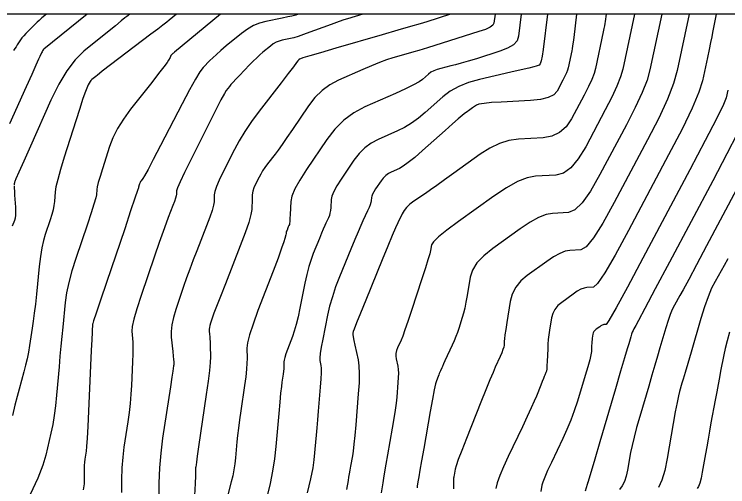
# Model space of a CAD drawing. Extents: x 2082232 to 2083549, y 592624 to 593832.
# Drawn here: x 2083139.9 to 2083193.1, y 593796.7 to 593832 of the extents above; entities that cross this region are included whole.
import ezdxf

# ---------------------------------------------------------------- set-up
doc = ezdxf.new("R2010")
doc.units = 0
for name, color, linetype in [('DT_X_Contour_Major', 7, 'Continuous'), ('DT_X_Contour_Minor', 7, 'Continuous'), ('DT_X_TIN_Hull', 7, 'Continuous')]:
    doc.layers.add(name, color=color, linetype=linetype)

msp = doc.modelspace()

# ---------------------------------------------------------------- linework, layer by layer
at = {"layer": 'DT_X_Contour_Major'}
for points in [[(2083148.548, 593831.978), (2083148.317, 593831.802), (2083148.191, 593831.701), (2083147.912, 593831.476), (2083147.481, 593831.126), (2083146.897, 593830.65), (2083145.136, 593829.216), (2083144.487, 593828.584), (2083143.86, 593827.766), (2083143.255, 593826.76), (2083142.672, 593825.568), (2083141.146, 593822.139), (2083140.644, 593821.011), (2083140.284, 593820.197), (2083140.064, 593819.699), (2083139.986, 593819.516), (2083139.964, 593819.448), (2083139.957, 593819.421), (2083139.951, 593819.392), (2083139.946, 593819.361), (2083139.943, 593819.327), (2083139.936, 593819.235)], [(2083172.443, 593831.978), (2083170.68, 593831.425), (2083170.189, 593831.275), (2083169.468, 593831.06), (2083168.52, 593830.781), (2083167.342, 593830.438), (2083163.899, 593829.438), (2083162.766, 593829.108), (2083161.949, 593828.87), (2083161.449, 593828.722), (2083161.266, 593828.665), (2083161.198, 593828.635), (2083161.173, 593828.622), (2083161.151, 593828.606), (2083161.131, 593828.586), (2083161.113, 593828.563), (2083161.069, 593828.497), (2083160.978, 593828.377), (2083160.74, 593828.065), (2083160.353, 593827.56), (2083159.819, 593826.865), (2083158.197, 593824.754), (2083157.625, 593823.981), (2083157.125, 593823.246), (2083156.697, 593822.549), (2083156.342, 593821.89), (2083155.49, 593820.183), (2083155.21, 593819.599), (2083155.009, 593819.126), (2083154.886, 593818.764), (2083154.841, 593818.513), (2083154.827, 593817.993), (2083154.789, 593817.735), (2083154.683, 593817.351), (2083154.509, 593816.842), (2083154.269, 593816.207), (2083153.538, 593814.346), (2083153.271, 593813.656), (2083153.019, 593812.98), (2083152.781, 593812.318), (2083152.557, 593811.671), (2083151.981, 593809.965), (2083151.797, 593809.355), (2083151.678, 593808.807), (2083151.623, 593808.319), (2083151.632, 593807.892), (2083151.744, 593806.836), (2083151.78, 593806.486), (2083151.806, 593806.231), (2083151.822, 593806.069), (2083151.828, 593806.002), (2083151.829, 593805.946), (2083151.828, 593805.919), (2083151.824, 593805.878), (2083151.818, 593805.825), (2083151.809, 593805.758), (2083151.78, 593805.562), (2083151.75, 593805.362), (2083151.682, 593804.91), (2083151.576, 593804.204), (2083150.996, 593800.354), (2083150.856, 593799.258), (2083150.761, 593798.14), (2083150.711, 593796.998), (2083150.707, 593795.834)], [(2083184.03, 593831.978), (2083183.962, 593831.428), (2083183.942, 593831.291), (2083183.912, 593831.118), (2083183.871, 593830.907), (2083183.819, 593830.66), (2083183.239, 593827.93), (2083183.135, 593827.568), (2083182.96, 593827.117), (2083182.712, 593826.58), (2083182.393, 593825.954), (2083181.446, 593824.17), (2083181.049, 593823.581), (2083180.567, 593823.149), (2083180, 593822.876), (2083179.348, 593822.76), (2083177.497, 593822.664), (2083176.798, 593822.567), (2083176.089, 593822.346), (2083175.369, 593822.001), (2083174.639, 593821.534), (2083172.68, 593820.123), (2083171.997, 593819.632), (2083171.417, 593819.218), (2083170.941, 593818.882), (2083170.569, 593818.623), (2083169.713, 593818.035), (2083169.417, 593817.81), (2083169.172, 593817.578), (2083168.977, 593817.337), (2083168.832, 593817.089), (2083168.512, 593816.416), (2083168.35, 593816.054), (2083168.104, 593815.475), (2083167.772, 593814.678), (2083167.356, 593813.664), (2083166.135, 593810.667), (2083165.732, 593809.678), (2083165.442, 593808.957), (2083165.264, 593808.505), (2083165.199, 593808.322), (2083165.172, 593808.192), (2083165.174, 593808.099), (2083165.2, 593807.918), (2083165.25, 593807.648), (2083165.323, 593807.29), (2083165.55, 593806.218), (2083165.615, 593805.757), (2083165.641, 593805.18), (2083165.627, 593804.486), (2083165.573, 593803.676), (2083165.377, 593801.359), (2083165.307, 593800.563), (2083165.242, 593799.911), (2083165.182, 593799.405), (2083165.129, 593799.043), (2083164.993, 593798.271), (2083164.943, 593797.987), (2083164.897, 593797.713), (2083164.853, 593797.45), (2083164.811, 593797.197), (2083164.705, 593796.537)], [(2083193.104, 593826.315), (2083192.982, 593825.743), (2083192.779, 593825.247), (2083192.258, 593824.186), (2083191.422, 593822.561), (2083190.268, 593820.373), (2083186.771, 593813.784), (2083185.616, 593811.622), (2083184.775, 593810.077), (2083184.247, 593809.148), (2083184.031, 593808.837), (2083183.876, 593808.829), (2083183.812, 593808.817), (2083183.737, 593808.788), (2083183.652, 593808.741), (2083183.556, 593808.676), (2083183.285, 593808.481), (2083183.194, 593808.404), (2083183.124, 593808.317), (2083183.074, 593808.221), (2083183.046, 593808.117), (2083182.999, 593807.826), (2083182.983, 593807.709), (2083182.97, 593807.578), (2083182.959, 593807.432), (2083182.952, 593807.271), (2083182.935, 593806.822), (2083182.902, 593806.584), (2083182.816, 593806.208), (2083182.675, 593805.694), (2083182.481, 593805.042), (2083181.893, 593803.117), (2083181.66, 593802.402), (2083181.402, 593801.7), (2083181.119, 593801.011), (2083180.812, 593800.335), (2083179.959, 593798.55), (2083179.675, 593797.943), (2083179.463, 593797.457), (2083179.323, 593797.095), (2083179.254, 593796.856), (2083179.167, 593796.381)], [(2083139.936, 593819.163), (2083139.942, 593819.014), (2083139.954, 593818.789), (2083139.971, 593818.489), (2083140.026, 593817.585), (2083140.036, 593817.269), (2083140.027, 593816.998), (2083139.999, 593816.771), (2083139.95, 593816.59), (2083139.795, 593816.166)]]:
    msp.add_lwpolyline(points, dxfattribs=at)
at = {"layer": 'DT_X_Contour_Minor'}
for points in [[(2083145.361, 593831.978), (2083142.152, 593829.364), (2083142.102, 593829.315), (2083142.054, 593829.253), (2083142.008, 593829.178), (2083141.964, 593829.09), (2083141.852, 593828.837), (2083141.757, 593828.624), (2083141.555, 593828.176), (2083141.247, 593827.492), (2083140.833, 593826.573), (2083139.586, 593823.808)], [(2083152.023, 593831.978), (2083151.473, 593831.526), (2083151.301, 593831.388), (2083151.018, 593831.169), (2083150.626, 593830.867), (2083150.123, 593830.484), (2083146.501, 593827.724), (2083146.3, 593827.571), (2083146.136, 593827.445), (2083146.009, 593827.346), (2083145.918, 593827.273), (2083145.726, 593827.117), (2083145.656, 593827.048), (2083145.587, 593826.959), (2083145.521, 593826.849), (2083145.458, 593826.719), (2083145.291, 593826.345), (2083145.197, 593826.096), (2083145.037, 593825.627), (2083144.814, 593824.939), (2083144.525, 593824.033), (2083143.67, 593821.324), (2083143.387, 593820.401), (2083143.179, 593819.663), (2083143.046, 593819.111), (2083142.987, 593818.744), (2083142.931, 593818.014), (2083142.896, 593817.724), (2083142.831, 593817.399), (2083142.736, 593817.04), (2083142.612, 593816.647), (2083142.243, 593815.553), (2083142.112, 593815.097), (2083141.995, 593814.55), (2083141.893, 593813.91), (2083141.807, 593813.179), (2083141.594, 593811.107), (2083141.515, 593810.366), (2083141.436, 593809.697), (2083141.358, 593809.1), (2083141.281, 593808.574), (2083141.075, 593807.268), (2083140.991, 593806.778), (2083140.893, 593806.289), (2083140.781, 593805.8), (2083140.655, 593805.312), (2083140.3, 593804.009), (2083140.157, 593803.467), (2083139.995, 593802.815), (2083139.812, 593802.055)], [(2083142.342, 593831.978), (2083142.003, 593831.702), (2083141.916, 593831.627), (2083141.799, 593831.52), (2083141.654, 593831.381), (2083141.479, 593831.21), (2083140.974, 593830.712), (2083140.796, 593830.532), (2083140.643, 593830.364), (2083140.515, 593830.208), (2083140.411, 593830.065), (2083140.166, 593829.7), (2083140.073, 593829.561), (2083139.98, 593829.421), (2083139.886, 593829.278)], [(2083155.318, 593831.978), (2083151.869, 593829.141), (2083151.799, 593829.084), (2083151.746, 593829.039), (2083151.709, 593829.007), (2083151.689, 593828.987), (2083151.655, 593828.952), (2083151.638, 593828.93), (2083151.615, 593828.892), (2083151.584, 593828.837), (2083151.546, 593828.765), (2083151.436, 593828.552), (2083151.326, 593828.388), (2083151.08, 593828.056), (2083150.697, 593827.557), (2083150.178, 593826.891), (2083148.611, 593824.89), (2083148.072, 593824.154), (2083147.631, 593823.449), (2083147.286, 593822.774), (2083147.038, 593822.128), (2083146.508, 593820.448), (2083146.333, 593819.879), (2083146.204, 593819.431), (2083146.123, 593819.106), (2083146.089, 593818.902), (2083146.059, 593818.521), (2083146.009, 593818.276), (2083145.881, 593817.827), (2083145.674, 593817.174), (2083145.389, 593816.317), (2083144.525, 593813.76), (2083144.233, 593812.835), (2083144.004, 593811.979), (2083143.839, 593811.193), (2083143.737, 593810.475), (2083143.551, 593808.653), (2083143.481, 593807.955), (2083143.412, 593807.229), (2083143.343, 593806.474), (2083143.275, 593805.69), (2083143.094, 593803.56), (2083143.017, 593802.785), (2083142.922, 593802.056), (2083142.809, 593801.372), (2083142.677, 593800.735), (2083142.301, 593799.097), (2083142.077, 593798.361), (2083141.687, 593797.382), (2083141.132, 593796.159)], [(2083161.09, 593831.978), (2083160.917, 593831.913), (2083160.826, 593831.889), (2083160.628, 593831.845), (2083160.324, 593831.782), (2083159.912, 593831.698), (2083158.671, 593831.448), (2083158.21, 593831.322), (2083157.758, 593831.131), (2083157.315, 593830.875), (2083156.881, 593830.554), (2083155.737, 593829.613), (2083155.338, 593829.28), (2083155, 593828.987), (2083154.724, 593828.734), (2083154.508, 593828.521), (2083154.013, 593828.006), (2083153.776, 593827.691), (2083153.434, 593827.134), (2083152.988, 593826.333), (2083152.438, 593825.289), (2083150.833, 593822.181), (2083150.3, 593821.153), (2083149.905, 593820.402), (2083149.649, 593819.926), (2083149.531, 593819.725), (2083149.4, 593819.558), (2083149.355, 593819.497), (2083149.318, 593819.438), (2083149.29, 593819.382), (2083149.269, 593819.328), (2083149.225, 593819.188), (2083149.21, 593819.141), (2083149.2, 593819.104), (2083149.193, 593819.076), (2083149.19, 593819.059), (2083149.187, 593819.028), (2083149.123, 593818.829), (2083148.931, 593818.256), (2083148.612, 593817.309), (2083148.167, 593815.988), (2083146.808, 593811.966), (2083146.362, 593810.645), (2083146.043, 593809.696), (2083145.85, 593809.12), (2083145.785, 593808.916), (2083145.781, 593808.871), (2083145.778, 593808.847), (2083145.775, 593808.807), (2083145.77, 593808.753), (2083145.746, 593808.476), (2083145.733, 593808.249), (2083145.708, 593807.723), (2083145.67, 593806.898), (2083145.619, 593805.774), (2083145.467, 593802.379), (2083145.413, 593801.237), (2083145.365, 593800.359), (2083145.323, 593799.745), (2083145.287, 593799.394), (2083145.199, 593798.809), (2083145.17, 593798.579), (2083145.152, 593798.328), (2083145.142, 593798.056), (2083145.142, 593797.762), (2083145.155, 593796.951), (2083145.081, 593796.509)], [(2083165.921, 593831.978), (2083164.765, 593831.642), (2083164.486, 593831.556), (2083164.145, 593831.441), (2083163.743, 593831.298), (2083163.278, 593831.127), (2083161.957, 593830.631), (2083161.495, 593830.463), (2083161.099, 593830.329), (2083160.771, 593830.231), (2083160.51, 593830.167), (2083159.901, 593830.045), (2083159.676, 593829.983), (2083159.454, 593829.889), (2083159.237, 593829.764), (2083159.025, 593829.607), (2083158.464, 593829.146), (2083158.244, 593828.957), (2083158.006, 593828.737), (2083157.748, 593828.487), (2083157.472, 593828.205), (2083156.711, 593827.412), (2083156.45, 593827.138), (2083156.239, 593826.91), (2083156.078, 593826.728), (2083155.967, 593826.593), (2083155.737, 593826.293), (2083155.595, 593826.062), (2083155.342, 593825.594), (2083154.979, 593824.888), (2083154.505, 593823.945), (2083153.093, 593821.115), (2083152.629, 593820.175), (2083152.297, 593819.477), (2083152.097, 593819.021), (2083152.029, 593818.807), (2083152.022, 593818.559), (2083152.004, 593818.436), (2083151.953, 593818.254), (2083151.871, 593818.011), (2083151.756, 593817.709), (2083151.408, 593816.823), (2083151.247, 593816.394), (2083151.025, 593815.771), (2083150.743, 593814.955), (2083150.4, 593813.945), (2083149.404, 593810.995), (2083149.08, 593810), (2083148.854, 593809.229), (2083148.728, 593808.68), (2083148.701, 593808.355), (2083148.761, 593807.785), (2083148.777, 593807.516), (2083148.78, 593807.137), (2083148.77, 593806.647), (2083148.747, 593806.046), (2083148.669, 593804.297), (2083148.63, 593803.635), (2083148.572, 593802.96), (2083148.494, 593802.273), (2083148.397, 593801.573), (2083148.114, 593799.69), (2083148.023, 593798.95), (2083147.962, 593798.141), (2083147.932, 593797.264), (2083147.933, 593796.319)], [(2083175.761, 593831.978), (2083175.681, 593831.311), (2083175.599, 593831.165), (2083175.385, 593831.012), (2083175.04, 593830.852), (2083174.564, 593830.685), (2083170.718, 593829.479), (2083170.416, 593829.385), (2083170.078, 593829.283), (2083169.702, 593829.171), (2083169.288, 593829.05), (2083168.136, 593828.716), (2083167.673, 593828.568), (2083167.149, 593828.377), (2083166.563, 593828.142), (2083165.916, 593827.863), (2083164.109, 593827.062), (2083163.461, 593826.717), (2083162.87, 593826.282), (2083162.337, 593825.758), (2083161.863, 593825.145), (2083160.674, 593823.392), (2083160.259, 593822.783), (2083159.902, 593822.27), (2083159.605, 593821.854), (2083159.367, 593821.535), (2083158.813, 593820.814), (2083158.617, 593820.55), (2083158.446, 593820.299), (2083158.3, 593820.06), (2083158.179, 593819.835), (2083157.888, 593819.252), (2083157.791, 593819.023), (2083157.72, 593818.775), (2083157.674, 593818.507), (2083157.654, 593818.219), (2083157.633, 593817.427), (2083157.574, 593817.033), (2083157.412, 593816.449), (2083157.148, 593815.673), (2083156.782, 593814.706), (2083155.668, 593811.87), (2083155.295, 593810.918), (2083155.012, 593810.189), (2083154.819, 593809.682), (2083154.715, 593809.397), (2083154.559, 593808.935), (2083154.509, 593808.77), (2083154.477, 593808.621), (2083154.462, 593808.489), (2083154.464, 593808.373), (2083154.494, 593808.087), (2083154.505, 593807.954), (2083154.515, 593807.771), (2083154.524, 593807.537), (2083154.532, 593807.253), (2083154.551, 593806.427), (2083154.537, 593806.019), (2083154.482, 593805.415), (2083154.385, 593804.614), (2083154.246, 593803.616), (2083153.678, 593799.727), (2083153.575, 593799.019), (2083153.509, 593798.57), (2083153.481, 593798.379), (2083153.456, 593798.216), (2083153.448, 593798.153), (2083153.443, 593798.09), (2083153.44, 593798.025), (2083153.44, 593797.959), (2083153.443, 593797.782), (2083153.434, 593797.548), (2083153.407, 593796.98), (2083153.36, 593796.079)], [(2083177.712, 593831.978), (2083177.515, 593830.332), (2083177.396, 593829.998), (2083177.123, 593829.7), (2083176.697, 593829.439), (2083176.118, 593829.215), (2083174.368, 593828.666), (2083173.757, 593828.477), (2083173.239, 593828.323), (2083172.813, 593828.204), (2083172.478, 593828.12), (2083171.709, 593827.943), (2083171.436, 593827.866), (2083171.194, 593827.769), (2083170.983, 593827.652), (2083170.803, 593827.514), (2083170.364, 593827.12), (2083170.113, 593826.944), (2083169.691, 593826.71), (2083169.098, 593826.419), (2083168.332, 593826.07), (2083166.063, 593825.063), (2083165.247, 593824.628), (2083164.502, 593824.078), (2083163.828, 593823.412), (2083163.224, 593822.631), (2083161.708, 593820.394), (2083161.209, 593819.615), (2083160.847, 593818.958), (2083160.624, 593818.421), (2083160.538, 593818.005), (2083160.494, 593817.056), (2083160.478, 593816.742), (2083160.463, 593816.511), (2083160.45, 593816.363), (2083160.438, 593816.298), (2083160.408, 593816.234), (2083160.395, 593816.206), (2083160.378, 593816.166), (2083160.357, 593816.116), (2083160.332, 593816.056), (2083160.261, 593815.882), (2083160.235, 593815.811), (2083160.21, 593815.729), (2083160.186, 593815.637), (2083160.164, 593815.534), (2083160.105, 593815.243), (2083160.033, 593815.01), (2083159.862, 593814.528), (2083159.59, 593813.797), (2083159.219, 593812.818), (2083158.097, 593809.874), (2083157.73, 593808.871), (2083157.469, 593808.071), (2083157.316, 593807.474), (2083157.269, 593807.079), (2083157.287, 593806.298), (2083157.28, 593805.952), (2083157.246, 593805.503), (2083157.184, 593804.95), (2083157.094, 593804.293), (2083156.818, 593802.402), (2083156.723, 593801.725), (2083156.643, 593801.113), (2083156.579, 593800.567), (2083156.531, 593800.085), (2083156.424, 593798.888), (2083156.375, 593798.439), (2083156.306, 593797.993), (2083156.218, 593797.549), (2083156.11, 593797.107), (2083155.798, 593795.93)], [(2083179.663, 593831.978), (2083179.348, 593829.353), (2083179.279, 593828.857), (2083179.206, 593828.496), (2083179.129, 593828.269), (2083179.049, 593828.176), (2083178.829, 593828.107), (2083178.649, 593828.059), (2083178.271, 593827.968), (2083177.698, 593827.833), (2083176.927, 593827.654), (2083174.611, 593827.119), (2083173.789, 593826.887), (2083173.06, 593826.595), (2083172.424, 593826.242), (2083171.881, 593825.828), (2083170.559, 593824.642), (2083170.057, 593824.223), (2083169.545, 593823.855), (2083169.022, 593823.539), (2083168.487, 593823.274), (2083167.048, 593822.635), (2083166.53, 593822.359), (2083166.058, 593822.01), (2083165.63, 593821.588), (2083165.247, 593821.092), (2083164.285, 593819.673), (2083163.969, 593819.179), (2083163.739, 593818.762), (2083163.597, 593818.422), (2083163.543, 593818.158), (2083163.515, 593817.556), (2083163.497, 593817.34), (2083163.463, 593817.142), (2083163.414, 593816.963), (2083163.35, 593816.802), (2083163.158, 593816.398), (2083163.074, 593816.213), (2083162.965, 593815.962), (2083162.832, 593815.644), (2083162.673, 593815.259), (2083162.219, 593814.144), (2083162.052, 593813.691), (2083161.893, 593813.169), (2083161.741, 593812.577), (2083161.597, 593811.916), (2083161.223, 593810.06), (2083161.082, 593809.406), (2083160.943, 593808.836), (2083160.804, 593808.348), (2083160.666, 593807.945), (2083160.298, 593806.979), (2083160.177, 593806.651), (2083160.092, 593806.388), (2083160.041, 593806.192), (2083160.026, 593806.063), (2083160.032, 593805.807), (2083160.03, 593805.694), (2083160.018, 593805.546), (2083159.998, 593805.365), (2083159.969, 593805.149), (2083159.878, 593804.529), (2083159.838, 593804.21), (2083159.786, 593803.717), (2083159.722, 593803.051), (2083159.645, 593802.211), (2083159.425, 593799.739), (2083159.323, 593798.814), (2083159.181, 593797.894), (2083158.999, 593796.977), (2083158.777, 593796.064)], [(2083181.835, 593831.978), (2083181.62, 593830.234), (2083181.577, 593829.892), (2083181.538, 593829.613), (2083181.505, 593829.396), (2083181.476, 593829.242), (2083181.208, 593827.982), (2083181.161, 593827.815), (2083181.08, 593827.607), (2083180.965, 593827.359), (2083180.818, 593827.071), (2083180.381, 593826.248), (2083180.135, 593825.972), (2083179.725, 593825.763), (2083179.15, 593825.621), (2083178.411, 593825.545), (2083176.221, 593825.431), (2083175.49, 593825.385), (2083174.937, 593825.33), (2083174.563, 593825.266), (2083174.368, 593825.194), (2083174.087, 593824.992), (2083173.984, 593824.918), (2083173.885, 593824.847), (2083173.79, 593824.781), (2083173.7, 593824.718), (2083173.465, 593824.557), (2083173.309, 593824.433), (2083173.018, 593824.184), (2083172.592, 593823.81), (2083172.032, 593823.309), (2083170.356, 593821.807), (2083169.778, 593821.301), (2083169.299, 593820.911), (2083168.921, 593820.637), (2083168.642, 593820.477), (2083168.032, 593820.207), (2083167.813, 593820.09), (2083167.613, 593819.942), (2083167.432, 593819.763), (2083167.27, 593819.554), (2083166.862, 593818.953), (2083166.728, 593818.744), (2083166.631, 593818.567), (2083166.571, 593818.423), (2083166.548, 593818.311), (2083166.536, 593818.056), (2083166.516, 593817.938), (2083166.463, 593817.773), (2083166.379, 593817.563), (2083166.262, 593817.306), (2083165.909, 593816.562), (2083165.753, 593816.221), (2083165.553, 593815.757), (2083165.307, 593815.171), (2083165.015, 593814.461), (2083164.177, 593812.405), (2083163.885, 593811.648), (2083163.638, 593810.916), (2083163.436, 593810.211), (2083163.279, 593809.531), (2083162.921, 593807.755), (2083162.807, 593807.155), (2083162.733, 593806.688), (2083162.701, 593806.353), (2083162.709, 593806.151), (2083162.786, 593805.788), (2083162.804, 593805.585), (2083162.801, 593805.248), (2083162.777, 593804.778), (2083162.731, 593804.174), (2083162.579, 593802.385), (2083162.524, 593801.737), (2083162.473, 593801.134), (2083162.424, 593800.577), (2083162.379, 593800.065), (2083162.263, 593798.76), (2083162.179, 593798.16), (2083162.014, 593797.336), (2083161.769, 593796.29)], [(2083186.142, 593831.978), (2083185.27, 593827.878), (2083185.11, 593827.32), (2083184.84, 593826.627), (2083184.459, 593825.8), (2083183.968, 593824.838), (2083182.511, 593822.093), (2083181.962, 593821.189), (2083181.408, 593820.534), (2083180.849, 593820.13), (2083180.285, 593819.976), (2083178.773, 593819.897), (2083178.154, 593819.783), (2083177.43, 593819.498), (2083176.601, 593819.043), (2083175.668, 593818.419), (2083173.04, 593816.526), (2083172.174, 593815.885), (2083171.548, 593815.381), (2083171.163, 593815.015), (2083171.017, 593814.786), (2083170.948, 593814.36), (2083170.889, 593814.109), (2083170.763, 593813.674), (2083170.571, 593813.057), (2083170.312, 593812.257), (2083169.534, 593809.879), (2083169.266, 593809.072), (2083169.047, 593808.435), (2083168.878, 593807.968), (2083168.757, 593807.671), (2083168.499, 593807.104), (2083168.42, 593806.893), (2083168.376, 593806.683), (2083168.367, 593806.475), (2083168.393, 593806.269), (2083168.509, 593805.722), (2083168.543, 593805.492), (2083168.557, 593805.212), (2083168.552, 593804.883), (2083168.528, 593804.504), (2083168.437, 593803.429), (2083168.39, 593802.982), (2083168.319, 593802.448), (2083168.224, 593801.826), (2083168.104, 593801.118), (2083167.752, 593799.114), (2083167.63, 593798.421), (2083167.53, 593797.844), (2083167.452, 593797.383), (2083167.395, 593797.039), (2083167.272, 593796.276)], [(2083188.183, 593831.978), (2083187.3, 593827.826), (2083187.085, 593827.073), (2083186.72, 593826.137), (2083186.206, 593825.02), (2083185.543, 593823.722), (2083183.576, 593820.016), (2083182.876, 593818.797), (2083182.25, 593817.92), (2083181.698, 593817.385), (2083181.221, 593817.191), (2083180.049, 593817.13), (2083179.568, 593817.041), (2083179.007, 593816.821), (2083178.364, 593816.468), (2083177.64, 593815.983), (2083175.601, 593814.515), (2083174.921, 593813.968), (2083174.412, 593813.429), (2083174.073, 593812.898), (2083173.904, 593812.375), (2083173.681, 593810.992), (2083173.595, 593810.5), (2083173.506, 593810.063), (2083173.413, 593809.681), (2083173.316, 593809.354), (2083173.055, 593808.554), (2083172.95, 593808.251), (2083172.833, 593807.941), (2083172.703, 593807.624), (2083172.561, 593807.3), (2083172.03, 593806.132), (2083171.923, 593805.896), (2083171.843, 593805.72), (2083171.79, 593805.604), (2083171.686, 593805.376), (2083171.646, 593805.286), (2083171.604, 593805.188), (2083171.56, 593805.082), (2083171.514, 593804.967), (2083171.388, 593804.651), (2083171.324, 593804.419), (2083171.227, 593803.957), (2083171.096, 593803.267), (2083170.931, 593802.349), (2083170.447, 593799.595), (2083170.285, 593798.672), (2083170.162, 593797.97), (2083170.078, 593797.487), (2083170.034, 593797.224), (2083169.968, 593796.817), (2083169.947, 593796.655)], [(2083190.225, 593831.978), (2083189.331, 593827.774), (2083189.06, 593826.825), (2083188.6, 593825.648), (2083187.953, 593824.241), (2083187.118, 593822.605), (2083184.641, 593817.939), (2083183.789, 593816.405), (2083183.092, 593815.306), (2083182.548, 593814.639), (2083182.158, 593814.406), (2083181.324, 593814.363), (2083180.983, 593814.3), (2083180.583, 593814.143), (2083180.126, 593813.892), (2083179.612, 593813.548), (2083178.162, 593812.504), (2083177.675, 593812.088), (2083177.3, 593811.624), (2083177.037, 593811.113), (2083176.886, 593810.553), (2083176.635, 593808.996), (2083176.552, 593808.47), (2083176.491, 593808.062), (2083176.453, 593807.771), (2083176.438, 593807.598), (2083176.427, 593807.291), (2083176.406, 593807.153), (2083176.352, 593806.969), (2083176.265, 593806.739), (2083176.144, 593806.462), (2083175.779, 593805.663), (2083175.609, 593805.274), (2083175.373, 593804.708), (2083175.072, 593803.964), (2083174.704, 593803.043), (2083173.636, 593800.349), (2083173.282, 593799.449), (2083173.023, 593798.768), (2083172.858, 593798.307), (2083172.788, 593798.065), (2083172.705, 593797.595), (2083172.689, 593797.505), (2083172.679, 593797.443), (2083172.673, 593797.409), (2083172.665, 593797.357), (2083172.662, 593797.295), (2083172.66, 593797.147), (2083172.659, 593796.913), (2083172.66, 593796.593)], [(2083192.229, 593831.978), (2083191.967, 593830.625), (2083191.901, 593830.29), (2083191.814, 593829.864), (2083191.707, 593829.349), (2083191.579, 593828.744), (2083191.21, 593827.01), (2083190.949, 593826.177), (2083190.443, 593824.98), (2083189.691, 593823.417), (2083188.693, 593821.489), (2083185.706, 593815.861), (2083184.703, 593814.014), (2083183.933, 593812.691), (2083183.397, 593811.894), (2083183.095, 593811.622), (2083182.6, 593811.596), (2083182.397, 593811.558), (2083182.16, 593811.465), (2083181.889, 593811.316), (2083181.584, 593811.112), (2083180.723, 593810.492), (2083180.434, 593810.246), (2083180.212, 593809.971), (2083180.056, 593809.667), (2083179.966, 593809.335), (2083179.817, 593808.411), (2083179.767, 593808.064), (2083179.727, 593807.717), (2083179.698, 593807.369), (2083179.68, 593807.021), (2083179.645, 593806.093), (2083179.63, 593805.78), (2083179.61, 593805.535), (2083179.585, 593805.36), (2083179.555, 593805.255), (2083179.468, 593805.065), (2083179.425, 593804.964), (2083179.359, 593804.806), (2083179.271, 593804.588), (2083179.161, 593804.312), (2083178.839, 593803.499), (2083178.683, 593803.128), (2083178.458, 593802.625), (2083178.164, 593801.99), (2083177.8, 593801.222), (2083176.738, 593799), (2083176.382, 593798.226), (2083176.108, 593797.57), (2083175.918, 593797.034), (2083175.81, 593796.615)], [(2083193.809, 593823.057), (2083193.036, 593821.563), (2083191.975, 593819.551), (2083188.761, 593813.496), (2083187.699, 593811.498), (2083186.925, 593810.043), (2083186.439, 593809.132), (2083186.241, 593808.765), (2083186.097, 593808.512), (2083186.042, 593808.404), (2083185.986, 593808.27), (2083185.93, 593808.11), (2083185.872, 593807.924), (2083185.717, 593807.393), (2083185.612, 593807.034), (2083185.412, 593806.355), (2083185.118, 593805.356), (2083184.73, 593804.038), (2083183.568, 593800.097), (2083183.186, 593798.802), (2083182.913, 593797.876), (2083182.749, 593797.317), (2083182.693, 593797.126), (2083182.69, 593797.106), (2083182.688, 593797.099), (2083182.686, 593797.093), (2083182.684, 593797.088), (2083182.681, 593797.084), (2083182.672, 593797.075), (2083182.623, 593796.908), (2083182.482, 593796.413)], [(2083193.755, 593818.91), (2083191.52, 593814.7), (2083190.767, 593813.285), (2083190.185, 593812.197), (2083189.774, 593811.436), (2083189.534, 593811.001), (2083189.122, 593810.279), (2083188.966, 593809.972), (2083188.807, 593809.589), (2083188.646, 593809.133), (2083188.482, 593808.603), (2083188.041, 593807.089), (2083187.864, 593806.485), (2083187.667, 593805.811), (2083187.448, 593805.065), (2083187.207, 593804.248), (2083186.537, 593801.974), (2083186.306, 593801.167), (2083186.117, 593800.45), (2083185.969, 593799.824), (2083185.863, 593799.288), (2083185.635, 593797.98), (2083185.534, 593797.522), (2083185.4, 593797.131), (2083185.235, 593796.805), (2083185.037, 593796.545)], [(2083193.109, 593813.739), (2083192.827, 593813.238), (2083192.147, 593812.047), (2083191.89, 593811.539), (2083191.628, 593810.909), (2083191.362, 593810.156), (2083191.091, 593809.281), (2083190.364, 593806.785), (2083190.117, 593805.937), (2083189.921, 593805.267), (2083189.777, 593804.774), (2083189.684, 593804.458), (2083189.506, 593803.852), (2083189.426, 593803.532), (2083189.32, 593803.025), (2083189.189, 593802.331), (2083189.033, 593801.451), (2083188.581, 593798.854), (2083188.397, 593797.964), (2083188.186, 593797.244), (2083187.946, 593796.692)], [(2083193.215, 593808.276), (2083193.043, 593807.629), (2083192.905, 593807.061), (2083192.8, 593806.572), (2083192.566, 593805.371), (2083192.475, 593804.898), (2083192.377, 593804.377), (2083192.271, 593803.811), (2083192.158, 593803.197), (2083191.846, 593801.5), (2083191.733, 593800.879), (2083191.627, 593800.289), (2083191.527, 593799.73), (2083191.435, 593799.203), (2083191.197, 593797.838), (2083191.107, 593797.377), (2083191.016, 593797.02), (2083190.923, 593796.764), (2083190.828, 593796.612)]]:
    msp.add_lwpolyline(points, dxfattribs=at)
at = {"layer": 'DT_X_TIN_Hull'}
msp.add_lwpolyline([(2083198.165, 593831.978), (2083191.07, 593831.978), (2083185.042, 593831.978), (2083179.833, 593831.978), (2083174.432, 593831.978), (2083169.83, 593831.978), (2083164.815, 593831.978), (2083160.835, 593831.978), (2083156.803, 593831.978), (2083151.17, 593831.978), (2083148.343, 593831.978), (2083145.047, 593831.978), (2083141.848, 593831.978), (2083138.37, 593831.978)], dxfattribs=at)

doc.saveas('drawing.dxf')
